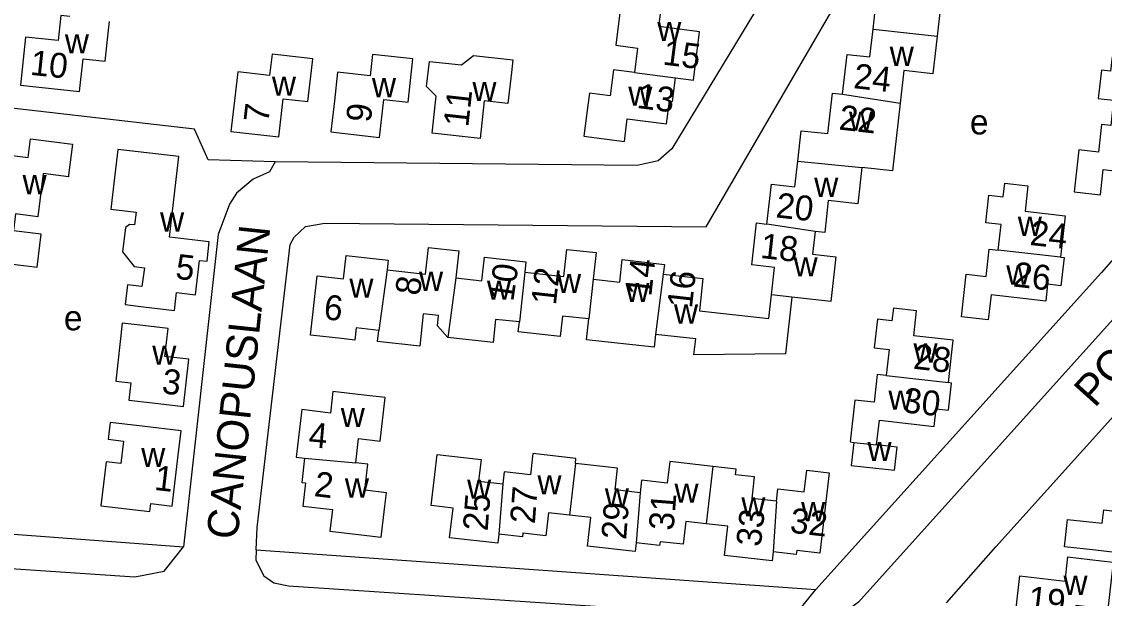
# Model space of a CAD drawing. Extents: x 161936 to 163647, y 386450 to 388633.
# Drawn here: x 162752.9 to 162926.6, y 386593 to 386685.5 of the extents above; entities that cross this region are included whole.
import ezdxf

# ---------------------------------------------------------------- set-up
doc = ezdxf.new("R2010")
doc.units = 0
for name, color, linetype in [('BLT_Basislijn', 7, 'Continuous'), ('BLT_Bebouwing', 7, 'Continuous'), ('BLT_Centroide', 7, 'Continuous'), ('BLT_Huisnummer', 7, 'Continuous'), ('BLT_Huisnummer_ tussenligend', 7, 'Continuous'), ('BLT_Onderverdeling_panden', 7, 'Continuous'), ('BLT_Straatnaam', 7, 'Continuous')]:
    doc.layers.add(name, color=color, linetype=linetype)

msp = doc.modelspace()

# ---------------------------------------------------------------- linework, layer by layer
at = {"layer": 'BLT_Basislijn'}
for p, q in [((162909.19, 386601.27), (162972.79, 386672.04)), ((162901.27, 386592.27), (162909.19, 386601.27)), ((162790.57, 386600.78), (162880.32, 386594.41)), ((162876.46, 386589.67), (162880.32, 386594.41))]:
    msp.add_line(p, q, dxfattribs=at)
for points in [[(162790.57, 386600.78), (162790.73, 386604.36), (162795.98, 386649.72), (162796.62, 386650.92), (162798.46, 386652.65), (162801.59, 386653.16), (162862.7, 386652.56), (162919.26, 386749.89), (162920.03, 386750.79)], [(162920.03, 386750.79), (162979.99, 386712.91), (162982.39, 386711.29), (162982.96, 386709.97), (162926.1, 386645.24), (162880.32, 386594.41)], [(162776.6, 386744.83), (162775.59, 386745.44), (162772.77, 386745.82), (162771.8, 386745.7), (162769.54, 386744.35), (162768.33, 386743.18), (162760.9, 386731.43), (162754.74, 386720.41), (162748.33, 386705.49), (162725.09, 386634.99), (162722.73, 386620.46), (162722.23, 386607.04), (162723.34, 386603.79), (162724.64, 386602.11), (162726.53, 386600.36), (162729.65, 386599.25), (162771.09, 386596.47), (162775.81, 386597.36), (162778.89, 386601.28)], [(162776.6, 386744.83), (162793.21, 386735.25), (162805.37, 386729.84), (162828.22, 386723.15), (162878.61, 386707.72), (162880.2, 386705.59), (162879.76, 386702.34), (162857.19, 386665.08), (162855.02, 386663.16), (162851.68, 386662.44), (162793.61, 386662.98)], [(162990.3, 386711.09), (162977.98, 386693.39), (162887.13, 386592.38), (162883.78, 386589.87), (162880.46, 386589.54), (162876.46, 386589.67)], [(162793.61, 386662.98), (162782.87, 386663.35), (162780.64, 386668.25), (162742.91, 386672.59)], [(162741.49, 386668.06), (162732.42, 386641.67), (162729.55, 386630.94), (162728.16, 386622.13), (162727.96, 386605.07), (162778.89, 386601.28)], [(162793.61, 386662.98), (162792.67, 386661.41), (162790.09, 386660.23), (162787.39, 386658), (162786.25, 386656.2), (162784.46, 386651.33), (162784.34, 386650.38), (162778.89, 386601.28)], [(162790.57, 386600.78), (162790.51, 386599.11), (162791.78, 386596.63), (162793.38, 386595.48), (162795.75, 386595.01), (162876.46, 386589.67)]]:
    msp.add_lwpolyline(points, dxfattribs=at)
at = {"layer": 'BLT_Bebouwing'}
msp.add_line((162754.35, 386666.67), (162761.07, 386665.85), dxfattribs=at)
for points in [[(162889.49, 386684.3), (162889.99, 386688.79), (162894.3, 386688.31), (162895.02, 386694.74), (162896.79, 386694.54)], [(162906, 386693.29), (162907.12, 386693.16), (162906.49, 386687.45), (162903.7, 386687.76), (162903.62, 386687.03), (162900.24, 386687.41), (162899.77, 386683.16)], [(162853.31, 386688.09), (162849.1, 386688.63), (162848.21, 386681.7), (162851.73, 386681.25), (162851.23, 386677.32)], [(162760.67, 386686.33), (162759.24, 386686.48), (162758.81, 386682.45), (162753.56, 386683.02), (162752.73, 386675.3), (162762.24, 386674.28), (162762.8, 386679.53), (162766.34, 386679.15), (162766.88, 386684.12), (162767.03, 386685.52)], [(162857.8, 386676.48), (162860.67, 386676.11), (162861.66, 386683.86), (162855.13, 386684.7), (162855.54, 386687.87)], [(162884.6, 386673.86), (162885.31, 386680.23), (162888.99, 386679.82), (162889.49, 386684.3)], [(162899.77, 386683.16), (162899.1, 386677.1), (162894.4, 386677.63), (162893.82, 386672.41)], [(162799.42, 386677.65), (162799.64, 386679.53), (162793.1, 386680.27), (162792.71, 386676.87), (162787.6, 386677.45), (162787.08, 386672.84), (162786.51, 386667.87), (162794.19, 386667), (162794.89, 386673.13), (162798.86, 386672.68), (162799.42, 386677.65)], [(162815.48, 386677.53), (162815.7, 386679.51), (162809.19, 386680.23), (162808.81, 386676.8), (162803.61, 386677.37), (162803.1, 386672.76), (162802.55, 386667.79), (162810.35, 386666.93), (162811.02, 386672.99), (162814.93, 386672.55), (162815.48, 386677.53)], [(162831.49, 386677.32), (162830.94, 386672.35), (162827.14, 386672.77), (162826.47, 386666.74), (162818.76, 386667.59), (162819.31, 386672.56), (162819.42, 386673.55), (162817.88, 386675.07), (162818.33, 386679.11), (162823.49, 386678.55), (162825.39, 386680.06), (162831.71, 386679.36), (162831.49, 386677.32)], [(162937.46, 386667.77), (162938.22, 386674.55), (162931.68, 386675.28), (162932.13, 386679.38), (162927.82, 386679.86), (162927.57, 386677.55), (162926.11, 386677.71), (162925.61, 386673.18), (162928.06, 386672.9), (162927.6, 386668.82)], [(162851.23, 386677.32), (162847.86, 386677.75), (162847.33, 386673.6), (162843.99, 386674.03), (162843.73, 386672.07), (162843.1, 386667.11), (162849.61, 386666.27), (162850.07, 386669.89), (162856.38, 386669.08), (162856.85, 386672.74), (162857.31, 386672.68), (162857.8, 386676.48)], [(162877.41, 386663.11), (162877.95, 386668), (162882.26, 386667.52), (162882.99, 386674.04), (162884.6, 386673.86)], [(162893.82, 386672.41), (162892.61, 386661.57), (162887.68, 386662.12)], [(162927.6, 386668.82), (162926.13, 386668.99), (162925.63, 386664.56), (162922.48, 386664.91), (162921.73, 386658.17), (162925.95, 386657.7), (162926.41, 386661.75), (162935.22, 386660.77), (162935.52, 386663.48), (162937.5, 386663.26), (162938, 386667.71), (162937.46, 386667.77)], [(162749.63, 386652.18), (162749.08, 386652.24), (162749.41, 386654.95), (162745.14, 386655.47), (162746.25, 386664.66), (162754, 386663.72), (162754.35, 386666.67)], [(162761.07, 386665.85), (162760.46, 386660.89), (162760.43, 386660.62), (162756.39, 386661.11), (162755.55, 386654.2), (162751.98, 386654.64), (162751.66, 386651.94)], [(162768.37, 386664.99), (162767.79, 386660.03), (162767.26, 386655.42), (162771.3, 386654.95), (162771.06, 386652.88), (162770.23, 386652.97), (162769.58, 386652.46), (162769.1, 386648.59), (162770.96, 386646.24), (162772.62, 386646.03)], [(162776.67, 386650.94), (162778.16, 386663.86), (162768.37, 386664.99)], [(162872.47, 386653.02), (162873.18, 386659.4), (162876.95, 386658.98), (162877.41, 386663.11)], [(162887.68, 386662.12), (162887.03, 386656.28), (162882.3, 386656.8), (162881.73, 386651.65), (162880.18, 386651.82)], [(162909.54, 386648.83), (162910.01, 386652.95), (162907.56, 386653.23), (162908.07, 386657.67), (162910.36, 386657.41), (162910.61, 386659.58), (162914.32, 386659.16), (162913.86, 386655.09), (162920.32, 386654.35), (162919.57, 386647.73)], [(162749.63, 386652.18), (162749.28, 386649.18), (162741.45, 386650.1), (162741.32, 386649.07), (162739.78, 386649.24), (162739.41, 386645.95), (162740.94, 386645.78), (162740.37, 386640.95), (162745.34, 386640.37), (162750.74, 386639.74), (162751.54, 386646.57), (162755.43, 386646.11), (162756.05, 386651.42), (162751.66, 386651.94)], [(162873.19, 386641.69), (162873.68, 386646.07), (162870.02, 386646.48), (162870.77, 386653.21), (162872.47, 386653.02)], [(162880.18, 386651.82), (162879.77, 386648.2), (162883.52, 386647.78), (162882.73, 386640.63), (162876.46, 386641.32)], [(162772.62, 386646.03), (162772.2, 386643.01), (162769.9, 386643.27), (162769.54, 386640.1), (162772.49, 386639.76), (162777.45, 386639.18), (162777.78, 386642.03), (162780.84, 386641.68), (162781.48, 386647.19), (162782.67, 386647.05), (162783.03, 386650.2), (162776.67, 386650.94)], [(162811.56, 386645.66), (162817.73, 386644.98), (162818.21, 386649.29), (162823.05, 386648.75), (162822.57, 386644.38)], [(162833.63, 386645.3), (162839.87, 386644.61), (162840.35, 386648.97), (162845.08, 386648.45), (162844.6, 386644.18)], [(162919.57, 386647.73), (162920.11, 386647.66), (162919.59, 386643.12), (162917.47, 386643.36), (162917.17, 386640.66), (162908.42, 386641.66), (162907.96, 386637.65), (162903.65, 386638.15), (162904.43, 386644.98), (162907.61, 386644.62), (162908.11, 386648.99), (162909.54, 386648.83)], [(162810.22, 386635.96), (162806.61, 386636.36), (162806.4, 386634.41), (162804.23, 386634.65), (162799.26, 386635.2), (162800.32, 386644.7), (162804.57, 386644.23), (162804.99, 386647.98), (162811.73, 386647.23), (162811.56, 386645.66)], [(162822.57, 386644.38), (162826.74, 386643.92), (162827.16, 386647.69), (162833.82, 386646.95), (162833.63, 386645.3)], [(162844.6, 386644.18), (162848.85, 386643.71), (162849.25, 386647.32), (162856.02, 386646.56), (162855.84, 386645)], [(162855.84, 386645), (162862.21, 386644.29), (162861.64, 386639.11), (162872.77, 386637.87), (162873.19, 386641.69)], [(162876.46, 386641.32), (162875.45, 386632.2), (162860.77, 386632.06), (162861.06, 386634.62), (162854.59, 386635.34)], [(162901.56, 386627.59), (162902.32, 386634.39), (162896, 386635.1), (162896.45, 386639.09), (162892.74, 386639.51), (162892.51, 386637.52), (162890.18, 386637.78), (162889.66, 386633.18), (162892.05, 386632.91), (162891.58, 386628.74)], [(162821.31, 386634.83), (162819.62, 386636.7), (162819.81, 386638.36), (162817.36, 386638.63), (162816.78, 386633.44), (162810.02, 386634.2), (162810.22, 386635.96)], [(162832.76, 386637.32), (162828.96, 386637.74), (162828.55, 386634.03), (162821.31, 386634.83)], [(162843.89, 386637.8), (162839.66, 386638.28), (162839.29, 386634.98), (162832.58, 386635.72), (162832.76, 386637.32)], [(162854.59, 386635.34), (162854.36, 386633.28), (162843.52, 386634.48), (162843.89, 386637.8)], [(162773.93, 386624.35), (162778.9, 386623.79), (162779.75, 386631.36), (162775.93, 386631.79), (162776.43, 386636.29), (162771.46, 386636.85), (162769.07, 386637.11), (162768.03, 386627.84), (162770.47, 386627.56), (162770.15, 386624.78), (162773.93, 386624.35)], [(162891.58, 386628.74), (162890.17, 386628.9), (162889.67, 386624.45), (162886.58, 386624.8), (162885.82, 386618.08), (162886.4, 386618.01)], [(162890.06, 386617.63), (162890.5, 386621.56), (162899.31, 386620.57), (162899.62, 386623.39), (162901.59, 386623.17), (162902.08, 386627.53), (162901.56, 386627.59)], [(162806.51, 386614.76), (162806.96, 386618.64), (162810.43, 386618.23), (162811.24, 386625.2), (162807.83, 386625.6), (162802.87, 386626.19), (162802.46, 386622.72), (162797.87, 386623.26), (162796.98, 386615.65), (162798.32, 386615.49)], [(162772.25, 386620.6), (162767.12, 386621.2), (162766.81, 386618.52), (162769.27, 386618.23), (162768.84, 386614.6), (162766.49, 386614.87), (162765.66, 386607.82), (162773.51, 386606.91), (162773.66, 386608.21), (162777.1, 386607.8), (162778.04, 386615.95), (162778.5, 386619.88), (162772.25, 386620.6)], [(162886.4, 386618.01), (162885.99, 386614.32), (162887.98, 386614.1), (162892.94, 386613.54), (162893.36, 386617.26), (162890.06, 386617.63)], [(162798.32, 386615.49), (162797.86, 386611.59), (162798.48, 386611.52), (162798.05, 386607.81), (162802.8, 386607.25), (162802.39, 386603.8), (162810.62, 386602.83), (162811.2, 386607.8), (162811.45, 386609.92), (162807.96, 386610.33), (162808.46, 386614.53), (162806.51, 386614.76)], [(162829.48, 386603.3), (162829.31, 386601.83), (162821.58, 386602.71), (162822.12, 386607.48), (162818.64, 386607.88), (162819.2, 386612.84), (162819.57, 386616.07), (162826.61, 386615.27), (162826.21, 386611.82), (162830.1, 386611.38)], [(162841.75, 386614.64), (162841.84, 386615.43), (162834.92, 386616.22), (162834.53, 386612.79), (162830.32, 386613.27), (162830.1, 386611.38)], [(162852.12, 386609.94), (162848.11, 386610.4), (162848.51, 386613.87), (162841.75, 386614.64)], [(162863.78, 386614.14), (162856.89, 386614.93), (162856.49, 386611.48), (162852.35, 386611.96), (162852.12, 386609.94)], [(162873.98, 386608.58), (162870.09, 386609.02), (162870.49, 386612.48), (162867.42, 386612.83), (162867.52, 386613.71), (162863.78, 386614.14)], [(162873.98, 386608.58), (162874.2, 386610.56), (162878.45, 386610.08), (162878.84, 386613.54), (162882.43, 386613.13), (162880.96, 386600.25), (162877.26, 386600.68), (162877.18, 386600.04), (162873.49, 386600.47)], [(162941.11, 386608.36), (162940.21, 386600.5), (162931.17, 386601.53), (162931.01, 386600.05), (162925.15, 386600.72), (162920.18, 386601.28), (162920.68, 386605.67), (162926.24, 386605.04), (162926.48, 386607.17), (162929.06, 386606.88), (162929.37, 386609.69)], [(162840.8, 386606.34), (162837.45, 386606.73), (162837.02, 386603.04), (162833.32, 386603.46), (162833.26, 386602.87), (162829.48, 386603.3)], [(162851.5, 386601.88), (162851.34, 386600.5), (162843.68, 386601.37), (162844.2, 386605.96), (162840.8, 386606.34)], [(162862.73, 386604.96), (162859.45, 386605.33), (162859.03, 386601.67), (162855.33, 386602.09), (162855.26, 386601.45), (162851.5, 386601.88)], [(162873.49, 386600.47), (162873.32, 386599), (162865.66, 386599.87), (162866.2, 386604.56), (162862.73, 386604.96)], [(162912.11, 386588.67), (162913.01, 386596.59), (162920.3, 386595.76), (162920.74, 386599.64), (162924.25, 386599.24), (162927.98, 386598.81), (162927.12, 386591.28), (162921.99, 386591.86), (162921.58, 386588.25)]]:
    msp.add_lwpolyline(points, dxfattribs=at)
at = {"layer": 'BLT_Onderverdeling_panden'}
for p, q in [((162889.49, 386684.3), (162899.77, 386683.16)), ((162851.23, 386677.32), (162857.8, 386676.48)), ((162884.6, 386673.86), (162893.82, 386672.41)), ((162877.41, 386663.11), (162887.68, 386662.12)), ((162880.18, 386651.82), (162872.47, 386653.02)), ((162919.57, 386647.73), (162909.54, 386648.83)), ((162811.56, 386645.66), (162810.22, 386635.96)), ((162833.63, 386645.3), (162832.76, 386637.32)), ((162855.84, 386645), (162854.59, 386635.34)), ((162822.57, 386644.38), (162821.31, 386634.83)), ((162844.6, 386644.18), (162843.89, 386637.8)), ((162876.46, 386641.32), (162873.19, 386641.69)), ((162891.58, 386628.74), (162901.56, 386627.59)), ((162886.4, 386618.01), (162890.06, 386617.63)), ((162798.32, 386615.49), (162806.51, 386614.76)), ((162841.75, 386614.64), (162840.8, 386606.34)), ((162863.78, 386614.14), (162862.73, 386604.96)), ((162830.1, 386611.38), (162829.48, 386603.3)), ((162852.12, 386609.94), (162851.5, 386601.88)), ((162873.98, 386608.58), (162873.49, 386600.47))]:
    msp.add_line(p, q, dxfattribs=at)

# ---------------------------------------------------------------- texts
at = {"layer": 'BLT_Centroide'}
for s, p in [('w', (162854.88, 386682.38)), ('w', (162759.87, 386680.38)), ('w', (162892.16, 386678.38)), ('w', (162793.08, 386673.61)), ('w', (162809.12, 386673.36)), ('w', (162825.23, 386672.75)), ('w', (162850.23, 386672)), ('w', (162885.61, 386668)), ('e', (162905.02, 386667.4)), ('w', (162753.09, 386657.8)), ('w', (162880.05, 386657.38)), ('w', (162775.14, 386651.83)), ('w', (162912.7, 386651.13)), ('w', (162876.74, 386644.63)), ('w', (162910.86, 386643.31)), ('w', (162816.67, 386642.31)), ('w', (162838.81, 386641.97)), ('w', (162805.5, 386641.2)), ('w', (162827.56, 386640.89)), ('w', (162849.77, 386640.52)), ('w', (162857.56, 386637.06)), ('e', (162759.72, 386635.98)), ('w', (162773.89, 386630.45)), ('w', (162895.97, 386630.82)), ('w', (162891.95, 386623.25)), ('w', (162804.12, 386620.47)), ('w', (162772.11, 386614.06)), ('w', (162888.59, 386615.01)), ('w', (162804.78, 386609.16)), ('w', (162824.38, 386608.97)), ('w', (162835.66, 386609.66)), ('w', (162846.47, 386607.58)), ('w', (162857.64, 386608.33)), ('w', (162868.36, 386606.14)), ('w', (162877.95, 386605.36)), ('w', (162920.02, 386593.56))]:
    msp.add_text(s, height=4, dxfattribs=at).set_placement(p)
at = {"layer": 'BLT_Huisnummer'}
for s, rotation, p in [('15', 352.714, (162855.64, 386678.62)), ('10', 353.8768, (162754.2, 386676.97)), ('24', 353.6574, (162886.24, 386674.83)), ('11', 83.7203, (162824.56, 386668.49)), ('13', 352.6887, (162851.48, 386671.66)), ('7', 83.5429, (162792.5, 386669.16)), ('9', 83.7055, (162808.92, 386669.21)), ('20', 353.6578, (162873.78, 386654.11)), ('24', 353.7357, (162914.52, 386649.68)), ('5', 353.3725, (162777.49, 386644.28)), ('26', 353.4837, (162911.84, 386643.03)), ('12', 83.5967, (162838.61, 386639.92)), ('16', 83.6567, (162860.43, 386639.42)), ('8', 81.8635, (162816.76, 386641.43)), ('6', 353.651, (162801.27, 386637.79)), ('28', 353.4205, (162895.83, 386629.84)), ('3', 353.5915, (162775.31, 386625.89)), ('30', 353.572, (162894.14, 386622.85)), ('4', 354.9122, (162798.85, 386617.28)), ('1', 353.3593, (162774.1, 386610.41)), ('2', 353.3, (162799.73, 386609.41)), ('25', 85.623, (162827.67, 386603.71)), ('29', 85.5719, (162849.88, 386602.32)), ('33', 83.4811, (162871.47, 386601.17)), ('32', 353.4798, (162876.04, 386603.56)), ('19', 353.502, (162914.19, 386591.03))]:
    msp.add_text(s, height=4, rotation=rotation, dxfattribs=at).set_placement(p)
at = {"layer": 'BLT_Huisnummer_ tussenligend'}
for s, rotation, p in [('22', 353.6574, (162883.9, 386668.19)), ('18', 353.6578, (162871.3, 386647.6)), ('10', 81.8635, (162831.78, 386640.5)), ('14', 83.5967, (162853.91, 386641.33)), ('27', 85.623, (162835.24, 386604.87)), ('31', 85.5719, (162857.49, 386603.79))]:
    msp.add_text(s, height=4, rotation=rotation, dxfattribs=at).set_placement(p)
at = {"layer": 'BLT_Straatnaam'}
for s, height, rotation, p in [('POOLSTERLAAN', 5, 47.9638, (162925.03, 386623.43)), ('CANOPUSLAAN', 4.9999, 83.9947, (162787.55, 386602.3))]:
    msp.add_text(s, height=height, rotation=rotation, dxfattribs=at).set_placement(p)

doc.saveas('drawing.dxf')
